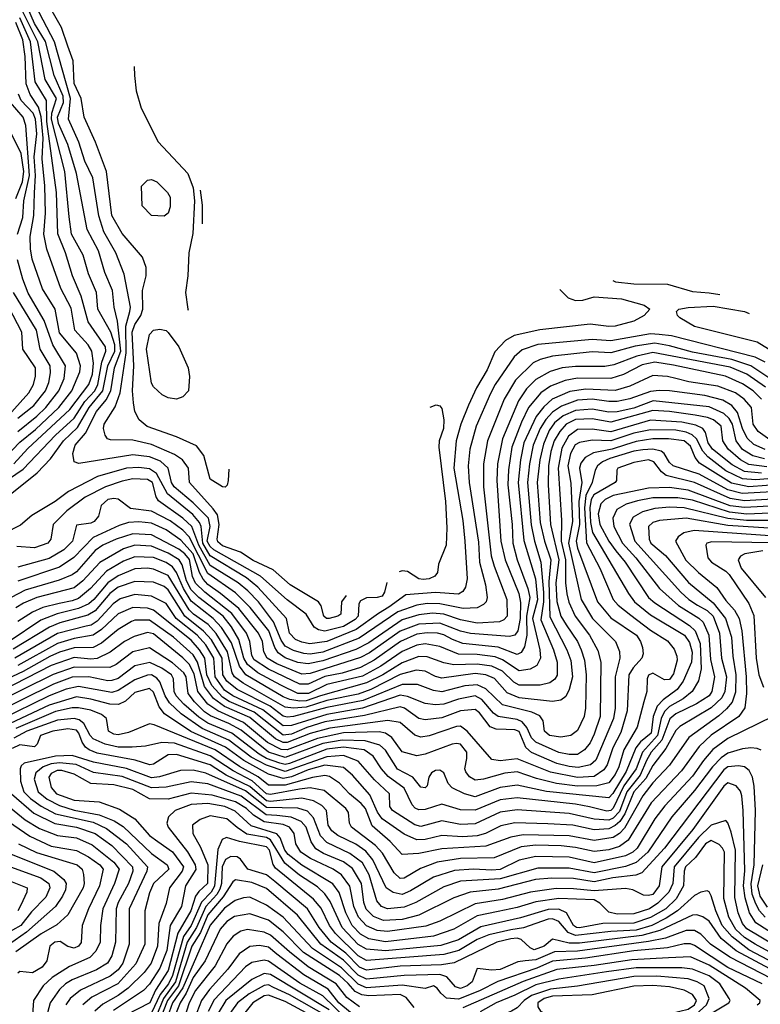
# Model space of a CAD drawing. Extents: x 501367 to 657802, y 482273 to 547541.
# Tile 616 of 656: x 613074 to 616620, y 529407 to 534122. Entities that reach past the tile are written whole.
import ezdxf

# ---------------------------------------------------------------- set-up
doc = ezdxf.new("R2010")
doc.units = 0

msp = doc.modelspace()

# ---------------------------------------------------------------- linework, layer by layer
at = {"layer": '0CON20XD'}
for points in [[(614074.8, 531969), (614072, 531915), (614066.9, 531893.1), (614057.1, 531882.9), (614045, 531884.4), (613985, 531922), (613955.2, 532035.2), (613921.1, 532081.1), (613824.8, 532124.8), (613684.5, 532174.5), (613645.3, 532205.3), (613625, 532246), (613618, 532288), (613614.5, 532345), (613620, 532465), (613612.5, 532625), (613625, 532661.6), (613654.5, 532705), (613663.5, 532735), (613661, 532825), (613679.7, 532895), (613679.7, 532935), (613662.3, 532985), (613565, 533097.7), (613515.2, 533185), (613489, 533395), (613436.9, 533535), (613382.8, 533655), (613368.4, 533745), (613335, 533816.9), (613329, 533925), (613304.8, 533995), (613273.7, 534083.7), (613191.6, 534231.6)], [(613035.4, 531854.6), (613157.6, 531952.4), (613220.7, 532019.3), (613282.8, 532105), (613350.9, 532169.1), (613405.9, 532265), (613472.2, 532345), (613496.4, 532465), (613529.6, 532535), (613528.7, 532565), (613510.4, 532625), (613447.2, 532735), (613441.3, 532815), (613402.4, 532905), (613378, 532995), (613321.3, 533095), (613311.4, 533178.6), (613289.6, 533395), (613226.2, 533645), (613228.3, 533675), (613249.6, 533745), (613195.9, 533835), (613160.3, 534015), (613085.4, 534165.4)], [(614831.4, 531427.5), (614820.1, 531379.9), (614808.6, 531361.4), (614785.3, 531354.7), (614735, 531354), (614705, 531339.7), (614698.3, 531325), (614694.4, 531265), (614680.6, 531249.4), (614625, 531216.7), (614535, 531193.4), (614505, 531200.2), (614483.2, 531213.2), (614445.1, 531275.1), (614355, 531344), (614227.1, 531457.1), (614004, 531584), (613985, 531598.7), (613971.9, 531625), (613985.3, 531695.3), (613977, 531735), (613905, 531808.7), (613813.9, 531885), (613800.6, 531905), (613785.2, 531975), (613748, 532008), (613695, 532028.9), (613615, 532037.7), (613356.7, 531996.7), (613334.6, 532005), (613328.3, 532045), (613340, 532085), (613388.1, 532141.9), (613442, 532245), (613488.2, 532301.8), (613509.8, 532345), (613527.8, 532455), (613558.7, 532535), (613541.5, 532678.5), (613526.5, 532745), (613518.9, 532825), (613480.7, 532910.7), (613450.4, 533015), (613396.5, 533116.5), (613345.5, 533385), (613303.8, 533523.8), (613258.8, 533625), (613255, 533655.5), (613283.3, 533725), (613282.2, 533755), (613239.5, 533855), (613197.7, 534017.7), (613145, 534102.8), (613107.7, 534187.7)], [(614637, 531364.2), (614614.3, 531335), (614611.4, 531275), (614596.7, 531265), (614555, 531254.8), (614543.3, 531255), (614530.3, 531265), (614517.7, 531315), (614504.4, 531335), (614369.3, 531415), (614286.9, 531486.9), (614192.4, 531532.4), (614131.5, 531571.5), (614045, 531603), (614022.3, 531622.3), (614019.2, 531635), (614029.5, 531705), (614020.4, 531750.4), (614000.3, 531780.3), (613886.7, 531905), (613881.4, 531975), (613852.9, 532015), (613815, 532040.5), (613705, 532087.9), (613615, 532108.3), (613509.3, 532109.3), (613494.4, 532115), (613482.5, 532132.5), (613474.8, 532165), (613478.3, 532185), (613531.4, 532268.6), (613554.7, 532335.3), (613584.1, 532525.9), (613581.6, 532655), (613600.8, 532725), (613604.8, 532745), (613573.3, 532903.3), (613533.4, 533005), (613476.2, 533106.2), (613453.3, 533183.4), (613423.7, 533365), (613385.8, 533445), (613356.2, 533535), (613307.6, 533645), (613317.1, 533745), (613241.1, 534015), (613150, 534190)], [(612980.4, 531895), (613090.1, 531969.9), (613245, 532132.3), (613335, 532213.6), (613386.4, 532293.6), (613433.8, 532345), (613448.1, 532375), (613467.4, 532482.6), (613486.6, 532535), (613485.2, 532555), (613400.9, 532675), (613367.5, 532797.5), (613326, 532895), (613292.4, 533005), (613255.7, 533095.7), (613249.5, 533295), (613202.9, 533635), (613201.4, 533735), (613147.9, 533825), (613125.1, 534015), (613075, 534130.3)], [(613045, 531995.9), (613112.2, 532067.8), (613313.3, 532255), (613404.9, 532375.1), (613422.6, 532425), (613427.4, 532477.4), (613419.8, 532535), (613401, 532565), (613338.5, 532635), (613320.2, 532740.2), (613270, 532835), (613203, 533023), (613188.8, 533095), (613197.1, 533195), (613194.3, 533325.7), (613181.8, 533455), (613186.6, 533555), (613176.7, 533656.8), (613163.5, 533703.5), (613123.6, 533763.6), (613104, 533815), (613099.4, 533945), (613089, 534025), (613055, 534108.9)], [(613622.1, 533897.9), (613622.8, 533855), (613631.8, 533781.8), (613655, 533698.6), (613736.9, 533536.9), (613879.4, 533385), (613905, 533317.1), (613910.7, 533255), (613902.2, 533097.8), (613883.3, 533005), (613878.9, 532895), (613867.1, 532815), (613879.4, 532735), (613881, 532730.8)], [(613004.4, 532025.6), (613075, 532099.7), (613149.7, 532160.3), (613260.5, 532265), (613323.6, 532345), (613361.4, 532435), (613364.2, 532465), (613345.6, 532525), (613265, 532623.2), (613243, 532735), (613183.7, 532833.7), (613134.1, 532975), (613125.2, 533025), (613123.8, 533083.9), (613142.2, 533185), (613145, 533293.3), (613149.6, 533375), (613142.6, 533465), (613155.6, 533575), (613150.2, 533645), (613138.4, 533675), (613080.9, 533735), (613068.3, 533765)], [(613063.8, 533095), (613088, 533175), (613092.9, 533255), (613120.3, 533375), (613103, 533615), (613090.3, 533655), (613030.4, 533725)], [(613054.7, 533265.3), (613087.4, 533345), (613094.3, 533395), (613080.9, 533480.9), (613033.8, 533575)], [(613765, 533181.2), (613705, 533183.8), (613660.5, 533230.5), (613657.5, 533325), (613685, 533353.8), (613705, 533356), (613730, 533345), (613781.2, 533295), (613795, 533272.5), (613794.2, 533225), (613784.1, 533195.9), (613765, 533181.2)], [(613938.4, 533304.8), (613946.7, 533233.3), (613948.2, 533144.8)], [(613065, 532150.3), (613156.1, 532223.9), (613198.5, 532265), (613261.6, 532345), (613285.9, 532404.1), (613292.7, 532465), (613232.8, 532565), (613191.2, 532681.2), (613115, 532812.5), (613089.2, 532879.2), (613062.7, 532972.7)], [(615914, 532872.9), (615926.7, 532866.7), (616015, 532857.6), (616175.2, 532855.2), (616295, 532820), (616375.5, 532814.5), (616426.5, 532806.6)], [(613007.7, 532212.3), (613118.1, 532335), (613140.4, 532375), (613149.5, 532415), (613149.5, 532455), (613116, 532505), (613089.4, 532545), (613084.4, 532625), (612978.8, 532825)], [(615659.3, 532829.2), (615699.5, 532789.5), (615735, 532776.5), (615770.6, 532779.4), (615825, 532795.4), (615955, 532784.7), (616063.8, 532755), (616091.2, 532735), (616064.2, 532705), (616015, 532678.7), (615925, 532654.3), (615895, 532652.4), (615805, 532664.7), (615565, 532637.3), (615440.8, 532609.2), (615399.6, 532585), (615348.5, 532531.5), (615312.7, 532445), (615260.9, 532359.1), (615223.2, 532276.8), (615185.4, 532184.6), (615163.4, 532105), (615152.6, 531975), (615195, 531724), (615205.8, 531625), (615216, 531445), (615208.6, 531405), (615195, 531383.1), (615175, 531371.4), (615065, 531379.7), (614922.6, 531367.4), (614841.5, 531308.5), (614791.1, 531278.9), (614685, 531201.3), (614545, 531144.7), (614463.7, 531133.7), (614425, 531140.9), (614395, 531154.8), (614365.2, 531185), (614351.7, 531255), (614214.8, 531405), (614159.7, 531449.7), (613985, 531554.4), (613950.2, 531615), (613942.1, 531695), (613934.1, 531715), (613902, 531752), (613781.6, 531851.6), (613729.2, 531949.2), (613695, 531971.8), (613645, 531978), (613585, 531974.9), (613445.5, 531935), (613306.8, 531863.2), (613242.9, 531815), (613132, 531748), (613077.9, 531702.1), (612998.6, 531661.4)], [(613065, 532213.8), (613141.7, 532275), (613196.7, 532345), (613213.5, 532385), (613221, 532431), (613219.3, 532465), (613171.1, 532545), (613153.6, 532635), (613044.5, 532815)], [(616925.7, 532519.8), (616875, 532503.5), (616795, 532499.6), (616745, 532505.8), (616658.9, 532545), (616605, 532578), (616305, 532653.4), (616234, 532695), (616223.8, 532705), (616218.8, 532725), (616230, 532735), (616275, 532743.3), (616395, 532749.5), (616543.8, 532725), (616567.4, 532715.3)], [(616642.5, 532482.4), (616595, 532505.9), (616195, 532607.5), (616135, 532614.6), (616095, 532617.8), (615905, 532583.7), (615815, 532590), (615555, 532566.7), (615479.4, 532540.6), (615441.8, 532508.2), (615350.9, 532375), (615328.3, 532331.7), (615259.2, 532175), (615229.8, 532065), (615220.6, 531985), (615226.6, 531905), (615270.2, 531620.2), (615275.1, 531525.1), (615304, 531415), (615312.4, 531355), (615307.5, 531335), (615295, 531322.2), (615263.7, 531306.3), (615197.4, 531302.6), (615084.7, 531324.7), (615025, 531325.8), (614975, 531319.2), (614885, 531286.1), (614699, 531161), (614525, 531093.4), (614465, 531084.6), (614435, 531086.9), (614385, 531101.3), (614345, 531122.4), (614325, 531150.2), (614289.4, 531239.4), (614217, 531335), (614166.6, 531386.6), (614119.6, 531425), (613985, 531507.7), (613931.6, 531605), (613898.7, 531695), (613855.1, 531735.1), (613738.4, 531818.4), (613726.5, 531836.5), (613709.1, 531905), (613685, 531919.6), (613615, 531922.7), (613565, 531912.7), (613485, 531884.5), (613387.1, 531835), (613299.8, 531770.2), (613233.3, 531705), (613222.7, 531635), (613208.9, 531615), (613145, 531592.7), (613060.4, 531599.6)], [(613825, 532304.2), (613785, 532311.4), (613756.2, 532325), (613715, 532364), (613705, 532381.2), (613680.6, 532545), (613694.7, 532615), (613715, 532635.8), (613745, 532639.2), (613775, 532632.9), (613785, 532624.3), (613835.2, 532555.2), (613880, 532455), (613886.8, 532413.2), (613882, 532345), (613855, 532316.2), (613825, 532304.2)], [(616708.1, 532375), (616574.7, 532464.7), (616484.3, 532494.3), (616295, 532529.4), (616185, 532560.6), (616115, 532572.9), (616021.3, 532558.7), (615905, 532526.3), (615815, 532531), (615625, 532510.5), (615565.2, 532494.8), (615532, 532478), (615447.7, 532395), (615393.3, 532305), (615313.3, 532105), (615294.2, 531995.8), (615294.8, 531885), (615331.9, 531555), (615345.2, 531505), (615407, 531345), (615407.4, 531265), (615392.2, 531247.8), (615371.8, 531238.2), (615265, 531231.7), (615185, 531248.4), (615105, 531275.8), (615049.6, 531280.4), (614985, 531272.9), (614905, 531248.4), (614745, 531138.6), (614683.8, 531106.1), (614525, 531051.2), (614455, 531037), (614405, 531043.4), (614345, 531066.4), (614311, 531091), (614295.5, 531115.5), (614266.2, 531196.2), (614177.2, 531307.2), (614106.9, 531376.9), (613975, 531469.5), (613885, 531645.5), (613855, 531677.7), (613795, 531722.4), (613705, 531768.2), (613605, 531780.6), (613545, 531825.7), (613525, 531829.4), (613495, 531824.8), (613463.4, 531795), (613450.8, 531745), (613430.8, 531719.2), (613415, 531710.3), (613345, 531701.1), (613326.1, 531625), (613285, 531584), (613215, 531542.5), (613065, 531499.6)], [(616645, 532362.5), (616555, 532423.8), (616475, 532457.9), (616105, 532528.8), (616029.3, 532510.7), (615918.7, 532468.7), (615875, 532461.4), (615735, 532462), (615670.8, 532455), (615613.2, 532436.8), (615545, 532398.7), (615500.2, 532355), (615462.4, 532297.6), (615385.3, 532114.7), (615360.9, 531995), (615357.8, 531915), (615377.6, 531625), (615397.6, 531535), (615463.1, 531375), (615471.6, 531331.6), (615469.9, 531255), (615459.5, 531195), (615445.2, 531174.8), (615419.1, 531169.1), (615232.7, 531182.7), (615185, 531193.4), (615085, 531231.5), (614985, 531226.7), (614895, 531193.4), (614749, 531091), (614705, 531067.3), (614465, 530990.8), (614425, 530988.1), (614305, 531037.8), (614259.4, 531065), (614242.8, 531095), (614236.8, 531145), (614217.6, 531185), (614122.8, 531302.8), (614034.8, 531374.8), (613975, 531417.9), (613952.2, 531442.2), (613934.1, 531474.1), (613905, 531563.7), (613845, 531629), (613775, 531679.1), (613705, 531711.4), (613645, 531717.1), (613595, 531713.5), (613550.5, 531699.5), (613425, 531642.5), (613333.2, 531546.8), (613265, 531500), (613065, 531433)], [(616625, 532305.2), (616585.1, 532345.1), (616535, 532379), (616453.3, 532415), (616205, 532468), (616115, 532481.6), (616055, 532469.2), (615965, 532423.4), (615905, 532403.3), (615745, 532404.9), (615685, 532394.2), (615615, 532366.9), (615569.2, 532335), (615510.5, 532265), (615476.1, 532193.9), (615430, 532075), (615413.9, 531966.1), (615410.9, 531895), (615432.4, 531705), (615435.7, 531615), (615456.3, 531535), (615507.5, 531397.5), (615516, 531355), (615500, 531265), (615501.4, 531175), (615491.1, 531118.9), (615475, 531091.4), (615455, 531082.7), (615365, 531116.7), (615195, 531135.1), (615145.9, 531154.1), (615105, 531175.7), (615074.2, 531184.2), (615025, 531186.2), (614975, 531179), (614897.8, 531145), (614771.3, 531055), (614705, 531020.2), (614617.1, 530992.9), (614535, 530977.1), (614455, 530940.2), (614415, 530940.4), (614265, 531012.6), (614196.7, 531056.7), (614185, 531077.3), (614175.7, 531145), (614159.6, 531185), (614089.2, 531279.2), (613960.6, 531380.6), (613915, 531424.5), (613901.2, 531455), (613887.2, 531537.2), (613865, 531564.4), (613836.1, 531586.1), (613705, 531654.6), (613615, 531660.4), (613535, 531634.9), (613472.2, 531605), (613435, 531579.6), (613345, 531478.8), (613325.6, 531464.4), (613262, 531438), (613099.7, 531390.3), (613032.4, 531355)], [(616665, 532110), (616610.1, 532150.1), (616585.9, 532185), (616578.1, 532265), (616542.4, 532305), (616501.2, 532335), (616416.5, 532366.5), (616277.5, 532387.5), (616215, 532403), (616175, 532412.6), (616105, 532417.7), (615995, 532366.8), (615925, 532346.6), (615785, 532352.4), (615707.8, 532342.2), (615623.4, 532305), (615582.7, 532267.3), (615547.4, 532222.6), (615487.5, 532095), (615471.1, 532015), (615460.2, 531905), (615488.2, 531628.2), (615544.1, 531444.1), (615553.3, 531343.3), (615528.7, 531255), (615563.8, 531105), (615567.1, 531065), (615549.8, 531030.2), (615518.7, 531011.3), (615465, 531003.7), (615385.9, 531055.9), (615350.5, 531070.5), (615265, 531082.6), (615175, 531083.5), (615085, 531121), (615015, 531132.5), (614975, 531126.5), (614905, 531095.9), (614803.3, 531026.7), (614715, 530978.5), (614545, 530938.4), (614456.6, 530895), (614405, 530896.2), (614324, 530935), (614214.4, 530995), (614165, 531034), (614147, 531065), (614123.8, 531153.8), (614088, 531215), (614047.7, 531265), (613930.9, 531355), (613895, 531391.4), (613872.5, 531435), (613852.1, 531512.1), (613837.5, 531535), (613785, 531567.7), (613705, 531600.9), (613625, 531605.7), (613571.5, 531588.5), (613457.3, 531522.7), (613375.3, 531434.7), (613335, 531402.2), (613155, 531354.6), (613091.9, 531328.1), (613055, 531305.6)], [(616643.3, 532063.3), (616588.4, 532088.4), (616557.7, 532117.7), (616535, 532164), (616511.4, 532241.4), (616484.3, 532274.3), (616440.8, 532300.8), (616355, 532323), (616185, 532345.1), (616135, 532346), (616095, 532341.9), (615995, 532307.1), (615935, 532294.3), (615895, 532293), (615815, 532304), (615745, 532300), (615668.5, 532271.5), (615625, 532241.9), (615592.5, 532207.5), (615565.7, 532164.3), (615533, 532085), (615514.4, 531995), (615505.6, 531905), (615523.1, 531703.1), (615538.8, 531625), (615569.6, 531525), (615581.2, 531378.8), (615581.6, 531335), (615568.4, 531248.4), (615629.8, 531105), (615646.6, 531045), (615647.5, 530982.5), (615636, 530964), (615612.8, 530947.2), (615565.2, 530934.8), (615465, 530934.8), (615439.5, 530949.5), (615385, 531003.1), (615335, 531025.9), (615265, 531036.7), (615153.1, 531033.1), (615105, 531042.9), (615025, 531070.3), (614985, 531073.1), (614905, 531042.4), (614812.4, 530985), (614735, 530946.3), (614513.7, 530885), (614445, 530860.2), (614415, 530858.4), (614367.4, 530867.4), (614335, 530880.2), (614156.5, 530985), (614126.3, 531026.3), (614087.6, 531137.6), (614040.8, 531210.8), (614000.4, 531255), (613895, 531337.3), (613857.6, 531397.6), (613824.7, 531474.7), (613805, 531501.4), (613775, 531522.7), (613715, 531546.7), (613625, 531550.4), (613570.6, 531529.4), (613488.9, 531481.1), (613412, 531398), (613355, 531350.7), (613325, 531338.4), (613263.5, 531326.5), (613185, 531307.1), (613135.3, 531284.7), (613065, 531239.8)], [(616639.6, 532019.6), (616583.9, 532033.9), (616534.1, 532064.1), (616504.9, 532105), (616486.6, 532185), (616471.6, 532211.6), (616445, 532235.5), (616375, 532268), (616106.5, 532296.5), (616015, 532262.1), (615934.1, 532244.1), (615895, 532242.8), (615815, 532257), (615735, 532251.1), (615675.5, 532224.5), (615635, 532192.1), (615609, 532155), (615581.3, 532088.7), (615564, 532015), (615552.1, 531905), (615566.5, 531715), (615586.3, 531625), (615617.5, 531535), (615607.8, 531432.2), (615612, 531262), (615694.2, 531105), (615712.9, 531052.9), (615720.2, 530975), (615705, 530914.3), (615689, 530881), (615665, 530862.8), (615625, 530856.5), (615465, 530874.3), (615408.4, 530898.4), (615347, 530967), (615305.5, 530985), (615255, 530990.6), (615095, 530968.6), (615065, 530976.3), (615015, 531002.7), (614972.3, 531007.7), (614895, 530986.1), (614755.1, 530914.9), (614695, 530893), (614545, 530862.2), (614445, 530830.3), (614385, 530824.5), (614345, 530829.5), (614143.7, 530945), (614102.1, 530975), (614091.6, 530995), (614068.8, 531095), (614015, 531182.7), (613975.5, 531225.5), (613905.5, 531275), (613885, 531296.2), (613785, 531460.8), (613715, 531491), (613685.7, 531495.7), (613625, 531493), (613545, 531459.6), (613495, 531425.8), (613428.6, 531345), (613404.3, 531325), (613355, 531302.7), (613253.3, 531276.7), (613175, 531246.5), (613023.5, 531145)], [(615039.5, 532266.6), (615067.7, 532277.7), (615085, 532273.3), (615095, 532260), (615105.2, 532205.2), (615103.1, 532165), (615082.5, 532105), (615080, 532075), (615113, 531815), (615118.7, 531688.7), (615116.3, 531605), (615078.6, 531515), (615074.3, 531475), (615062.1, 531457.9), (615035, 531444.7), (615005, 531441.8), (614985, 531445.3), (614930.2, 531480.2), (614905, 531483.2), (614890.2, 531478.7)], [(616651.3, 531981.3), (616565, 531992.6), (616525, 532013.8), (616466.9, 532065), (616441.2, 532105), (616432.2, 532175), (616395.4, 532205.4), (616367.2, 532217.2), (616307.7, 532227.7), (616185, 532245.8), (616105, 532250), (615905, 532194.2), (615815, 532210.1), (615735, 532206.8), (615691.2, 532185), (615659.5, 532150.5), (615633.1, 532105), (615617.4, 532055), (615605.6, 531985), (615604.9, 531895.1), (615615.1, 531705), (615655.3, 531535), (615641.7, 531425), (615645.8, 531335.8), (615665, 531266.2), (615690.2, 531225), (615744.1, 531145), (615763, 531105), (615777.6, 531055), (615785.8, 530985), (615783.3, 530825), (615776.8, 530785), (615745, 530718.8), (615712.5, 530695), (615665, 530686.1), (615610.5, 530695), (615586.4, 530715), (615580.9, 530765), (615565, 530788.4), (615526.3, 530806.3), (615385, 530840.5), (615305, 530918.6), (615265, 530937.6), (615205, 530931.6), (615095, 530903.9), (615055, 530909.5), (614978.6, 530938.6), (614905, 530939.1), (614717.8, 530862.2), (614545, 530828.8), (614385, 530785.5), (614355, 530781.8), (614335, 530786.6), (614272.3, 530835), (614115.4, 530915.4), (614065.3, 530955.3), (614047.2, 530985), (614042.9, 531065), (613992.3, 531152.3), (613954.6, 531194.6), (613863.7, 531265), (613785, 531392.6), (613765, 531408.4), (613715, 531428.2), (613625, 531431.7), (613545, 531404.3), (613505, 531374.2), (613435, 531290.7), (613399.9, 531270.1), (613266.5, 531233.5), (613216.7, 531213.3), (613042.8, 531107.2)], [(616625, 531949.8), (616545, 531958.3), (616485, 531991), (616391.4, 532065), (616370.5, 532095), (616357.7, 532145), (616344.7, 532165), (616311, 532181), (616244.4, 532195), (616095, 532203.7), (615905, 532148.7), (615815, 532161.9), (615745, 532160.1), (615701.6, 532128.4), (615669.4, 532070.6), (615651.6, 531975), (615667.9, 531725), (615666.7, 531625), (615687.8, 531535), (615687, 531425), (615692.9, 531372.9), (615703, 531333), (615734.1, 531265), (615802.8, 531175), (615841.6, 531101.6), (615855.7, 531045), (615852.7, 530785), (615825, 530700), (615805, 530659.6), (615778.2, 530625), (615745, 530603.4), (615705, 530602.8), (615655, 530613.4), (615545, 530661.8), (615525, 530683), (615502.2, 530732.2), (615479.1, 530759.1), (615455, 530770.5), (615365, 530785.2), (615341.9, 530801.9), (615286.1, 530866.1), (615255, 530884.8), (615175, 530869.1), (615105, 530845.1), (615065, 530840.6), (615015, 530847.4), (614931.3, 530881.3), (614895, 530887.3), (614715.1, 530825.1), (614545, 530795.4), (614375, 530741.8), (614335, 530740.8), (614237.9, 530817.9), (614094.7, 530884.7), (614055, 530912.1), (614010.1, 530975), (614002.7, 531065), (613965, 531128.8), (613923.3, 531175), (613822.7, 531255), (613775, 531326.6), (613705, 531360.8), (613625, 531369.7), (613555, 531348.6), (613520.9, 531325), (613445, 531241.8), (613416.7, 531223.3), (613392.5, 531217.6), (613255, 531182), (613050.2, 531065)], [(616735, 531929.8), (616597.8, 531917.8), (616535, 531923.8), (616455, 531962.3), (616368.6, 532028.6), (616345.5, 532055.5), (616315.1, 532115.1), (616294.3, 532134.3), (616265, 532146.7), (616215, 532156), (616095, 532158.7), (616015, 532142.3), (615905, 532106), (615815, 532109), (615755, 532098), (615734.3, 532085.7), (615711.6, 532045), (615697.6, 531985), (615713.1, 531903.1), (615721.1, 531718.9), (615701.1, 531615), (615762.8, 531345), (615816.5, 531255), (615927.3, 531145), (615946.2, 531096.2), (615947.6, 531065), (615925.2, 530975), (615924.5, 530825), (615916.4, 530775), (615833, 530577), (615806.2, 530553.8), (615748.1, 530541.9), (615705, 530545.4), (615645, 530560.9), (615525, 530613), (615496.5, 530636.5), (615465, 530713.2), (615445, 530722.2), (615402.8, 530722.8), (615354.8, 530724.8), (615326.5, 530736.5), (615275, 530803.7), (615255, 530818.8), (615185, 530812.6), (615095, 530779.5), (615015, 530769.2), (614985, 530775.7), (614916.4, 530825), (614895, 530831.4), (614725, 530790.2), (614535, 530759.1), (614448, 530732), (614375, 530701.3), (614335.9, 530695.9), (614196.2, 530806.2), (614077.2, 530857.2), (614045, 530877.3), (613994.4, 530934.4), (613970.5, 530985), (613960.7, 531065), (613935.3, 531105.3), (613895, 531150.7), (613715.1, 531295.1), (613685, 531304), (613615, 531307), (613545, 531276.6), (613465, 531201.6), (613425, 531174.9), (613335, 531159.4), (613255, 531135.1), (613065, 531029.1)], [(616735, 531898.5), (616565, 531884.6), (616482.7, 531902.7), (616328.6, 531998.6), (616307.8, 532025), (616285, 532079.5), (616255, 532105.1), (616180, 532115), (616105, 532115.3), (616025, 532102.3), (615974, 532086), (615910.4, 532065), (615821.5, 532048.5), (615781.8, 532025), (615760.9, 531999.1), (615754.8, 531975), (615764.9, 531905), (615750.3, 531815), (615754.5, 531705), (615737.7, 531625), (615745, 531590.9), (615840, 531335), (615905, 531257.5), (616026.8, 531175), (616046.2, 531145), (616056.4, 531115), (616058.4, 531085), (616052.8, 531065), (616011, 531019), (615990.9, 530985), (615982.6, 530812.6), (615951.5, 530708.5), (615914.6, 530635), (615886.1, 530553.9), (615870.3, 530529.7), (615825, 530498.7), (615745, 530492.6), (615615, 530519.1), (615455, 530582.5), (615375, 530572.6), (615335, 530580), (615215.9, 530715.9), (615185, 530739), (615165, 530737.8), (615035, 530692.5), (614995, 530687), (614965, 530696.2), (614895, 530756.8), (614836.8, 530766.8), (614559.3, 530729.3), (614465, 530703.2), (614355, 530660.4), (614335, 530660.1), (614298.7, 530678.7), (614175, 530781.2), (614055, 530833.3), (614001.2, 530871.2), (613958.6, 530928.6), (613925.5, 531045), (613905, 531080.5), (613809.8, 531165), (613695, 531246.9), (613625, 531246.6), (613609.1, 531240.9), (613545, 531202.5), (613465, 531137.2), (613425, 531115.5), (613335, 531113.6), (613265, 531094), (613218.1, 531071.9), (613089.8, 531000.2), (612884.8, 530905.2)], [(616735, 531864.4), (616533.2, 531853.2), (616465, 531870.1), (616327.5, 531945), (616202.1, 531985), (616185, 532000.8), (616159.1, 532045), (616145.4, 532055.4), (616105, 532065.9), (616058.1, 532061.9), (616015, 532055.1), (615899.3, 532020.7), (615864.9, 532005.1), (615840.5, 531985), (615829.1, 531965), (615815.5, 531905), (615785, 531843.2), (615777.8, 531785), (615787.5, 531617.5), (615851.2, 531495), (615915, 531346.1), (615939.2, 531319.2), (616000.5, 531270.5), (616095, 531199.3), (616175, 531148.4), (616207.4, 531107.4), (616220.8, 531075), (616221.7, 531055), (616205, 530989.4), (616185, 530962.7), (616160.7, 530960.7), (616105, 530993.5), (616085, 530983.6), (616077.5, 530965), (616076.5, 530905), (616063, 530855), (616029.8, 530735), (615966, 530625), (615942.7, 530545), (615925, 530507.6), (615895, 530468.1), (615837.1, 530452.9), (615745, 530452.1), (615644.7, 530464.7), (615548.6, 530488.6), (615455, 530520.3), (615396.5, 530513.5), (615295, 530484.8), (615255, 530481.3), (615227.1, 530497.1), (615209.7, 530519.7), (615205.3, 530535.3), (615215.2, 530585), (615214.4, 530615), (615185, 530652.6), (615165, 530656.5), (615145, 530652.4), (615015, 530605.2), (614975, 530597.2), (614905, 530616), (614854.9, 530684.9), (614825.3, 530705.3), (614795, 530712.4), (614625, 530706.6), (614499.4, 530680.6), (614355, 530626.1), (614325, 530627.3), (614260.5, 530660.5), (614145, 530756.5), (614022.6, 530812.6), (613975, 530843.8), (613927.1, 530905), (613909.2, 530989.2), (613885.2, 531035.2), (613855, 531066.5), (613715, 531180.8), (613685, 531188.2), (613621.1, 531168.9), (613575, 531144.4), (613506.7, 531093.3), (613445, 531063.3), (613415, 531060), (613335, 531067.2), (613225, 531029.1), (612865, 530846)], [(616735, 531829.6), (616545, 531818.7), (616475, 531828.7), (616305, 531905.4), (616169.5, 531939.5), (616146.5, 531956.5), (616110.8, 532005), (616085, 532014.8), (616015, 532001.6), (615938.5, 531975), (615932.9, 531965), (615931.5, 531915), (615924.5, 531905), (615822.9, 531847.1), (615809.4, 531825), (615803.8, 531785), (615806.8, 531715), (615817, 531667), (615988.3, 531375), (616018.3, 531335), (616095, 531271.9), (616257, 531175), (616280.4, 531140.4), (616293.6, 531093.6), (616291.2, 531045), (616250.4, 530955), (616222.4, 530915), (616154.1, 530865.9), (616125.6, 530834.4), (616107.1, 530785), (616097.2, 530705), (616046.5, 530663.5), (616024.3, 530635.7), (615978.5, 530521.5), (615913.7, 530416.3), (615895, 530396.5), (615595.5, 530425.5), (615455, 530455.8), (615375, 530445.5), (615255, 530400.5), (615204.3, 530414.3), (615144, 530444), (615124.7, 530465), (615105, 530515.5), (615085, 530528.8), (615065, 530527.1), (615045.6, 530515), (615032.2, 530495), (615025, 530454), (615015, 530444.2), (614995, 530447.1), (614955.5, 530495.5), (614883.3, 530533.3), (614825, 530624.7), (614797.5, 530647.4), (614728.6, 530668.6), (614617.7, 530672.3), (614525, 530656.7), (614345, 530589.6), (614265.6, 530615), (614135, 530719.6), (614075, 530752), (613987.8, 530787.8), (613958.4, 530808.4), (613910.3, 530855), (613880.2, 530895), (613871.2, 530975), (613860.3, 530995), (613805, 531043), (613695, 531114.4), (613615, 531095.5), (613535.8, 531034.2), (613505, 531019.3), (613335, 531022.2), (613233.7, 530986.3), (612945, 530843.7)], [(616695, 531793.7), (616545, 531786.5), (616475, 531794.4), (616275, 531869.7), (616185, 531882.6), (616085, 531878.1), (615915, 531843), (615876.7, 531825), (615856.3, 531803.7), (615844.2, 531755.8), (615851.3, 531705), (615894.6, 531625), (615928.8, 531578.8), (615973.4, 531525), (616085.3, 531355.3), (616115, 531329.8), (616281, 531221), (616308.5, 531195), (616331.8, 531135), (616336.9, 531013.1), (616323.3, 530956.7), (616293.5, 530905), (616250.2, 530869.8), (616185, 530833.9), (616160.7, 530809.3), (616145.1, 530775), (616127.4, 530695), (616055.9, 530615), (616025.8, 530534.2), (615967, 530453), (615915, 530346.2), (615904, 530336), (615885, 530332.6), (615802.2, 530352.2), (615735, 530366), (615455, 530396.3), (615375, 530386.3), (615255, 530337.1), (615185, 530337.8), (615095, 530366), (615015, 530340.2), (614985, 530338), (614966.7, 530346.7), (614952.8, 530362.8), (614915, 530441.7), (614838.4, 530498.4), (614805.9, 530535), (614766, 530596), (614722.5, 530625), (614625, 530639.1), (614545, 530629.7), (614365, 530560), (614345, 530555.6), (614318.8, 530561.2), (614255, 530584.9), (614220.4, 530605), (614090.2, 530705), (613975, 530753.1), (613931.8, 530781.8), (613859.2, 530845), (613823, 530885), (613812.9, 530905), (613809.7, 530965), (613800.9, 530985), (613755, 531017.1), (613696.6, 531043.4), (613625, 531028), (613545, 530967.3), (613515, 530957.4), (613495, 530956.6), (613405, 530975.3), (613325, 530974.2), (613235, 530939.9), (612937.4, 530792.6)], [(616665, 531758.6), (616555, 531754.9), (616473.1, 531763.1), (616295, 531820.7), (616225, 531832.6), (616105, 531831.8), (616031.3, 531818.7), (615977.3, 531802.7), (615933.7, 531776.3), (615914.5, 531735.5), (615918.8, 531695), (615960.8, 531615), (616024.2, 531545), (616137.6, 531397.6), (616227.5, 531317.5), (616326.3, 531256.3), (616346.4, 531236.4), (616372.8, 531175), (616382.1, 531057.9), (616401.3, 530975), (616388.7, 530905), (616375, 530884.8), (616314.1, 530845.9), (616215, 530797.6), (616186.1, 530773.9), (616147.8, 530672.2), (616097.1, 530615), (616075.3, 530575), (616044.4, 530505), (615981.4, 530425), (615945, 530329.9), (615915, 530299.2), (615895, 530289.6), (615825, 530294.4), (615705, 530320.4), (615455, 530338.8), (615375, 530327.4), (615255, 530270.8), (615185, 530268.3), (615095, 530286), (614995, 530258.4), (614965, 530266.3), (614858.2, 530335), (614846.6, 530355), (614844, 530415), (614772.8, 530482.8), (614695, 530572.2), (614625, 530597.9), (614545, 530592.9), (614345, 530522.2), (614255, 530551.7), (614181.4, 530591.4), (614075, 530671.7), (613947.4, 530727.4), (613847.4, 530797.4), (613790.3, 530850.3), (613769.7, 530885), (613745, 530951.4), (613729.6, 530969.6), (613705, 530984.2), (613685, 530983.3), (613625, 530960.9), (613545, 530909.9), (613515, 530900.3), (613355, 530929.1), (613296, 530916), (613215, 530883.8), (612979, 530769)], [(616665, 531723.7), (616553.4, 531723.4), (616465, 531732.8), (616255, 531784.2), (616185, 531787.1), (616115, 531780.8), (616055.4, 531764.6), (616011, 531739), (615993.1, 531706.9), (616019.7, 531625), (616240.1, 531380.1), (616277.5, 531345), (616319.1, 531319.1)], [(616735, 531681.8), (616465, 531699.5), (616265, 531735.6), (616136.9, 531723.1), (616105, 531713.7), (616085.3, 531695), (616087.7, 531635), (616096.2, 531615), (616165.6, 531555.6), (616276.2, 531426.2), (616395, 531329.2), (616454, 531255), (616481.9, 531165), (616487.8, 531075), (616503.3, 530985), (616501.2, 530901.2), (616485.5, 530854.5), (616458.5, 530821.5), (616421.4, 530788.6), (616277.5, 530685), (616185, 530552.6), (616105, 530467.2), (616056.8, 530405), (615969, 530251), (615945, 530224.5), (615915, 530205.7), (615825, 530191.1), (615704.4, 530214.4), (615485, 530219.1), (615425, 530207.8), (615305, 530164), (615095, 530151.3), (614985, 530129.3), (614905, 530124.6), (614847.3, 530187.3), (614762.1, 530262.1), (614729.1, 530345), (614709.5, 530369.5), (614653.3, 530415), (614605, 530466.8), (614557.5, 530497.5), (614535, 530502.7), (614475, 530493.5), (614345, 530456.1), (614265, 530456.4), (614215.8, 530495.8), (614126.6, 530546.6), (614009.6, 530625), (613717.5, 530745), (613695, 530749.5), (613595, 530708.1), (613545, 530697.8), (613525, 530700.3), (613498.5, 530715), (613488.8, 530775), (613465, 530794.7), (613415, 530815.5), (613355, 530827.2), (613325, 530826.8), (613245, 530809.9), (613055, 530727.7)], [(616735, 531645.5), (616303.9, 531676.1), (616253.6, 531665), (616227.3, 531645), (616214.7, 531625), (616263.4, 531533.4), (616324.1, 531474.1), (616412.6, 531402.6), (616455, 531340.3), (616496, 531295), (616519.5, 531255), (616530.9, 531195), (616551.6, 530975), (616554.2, 530895), (616546.5, 530826.5), (616517.8, 530785), (616384.7, 530695.3), (616327.6, 530642.4), (616242.8, 530525), (616098.2, 530371.8), (615987, 530193), (615945, 530162.5), (615895, 530147.1), (615825, 530138.6), (615735, 530158.9), (615666.8, 530166.8), (615545, 530169.1), (615475, 530162), (615345, 530108.4), (615184.9, 530105.1), (615072.5, 530087.5), (614992.3, 530057.7), (614915, 530011.7), (614895, 530009.3), (614867.3, 530037.3), (614810.2, 530130.2), (614778.2, 530168.2), (614662, 530255), (614653.3, 530275), (614648.7, 530325), (614636, 530345), (614531, 530431), (614465, 530443.9), (614412.8, 530437.2), (614275, 530411.3), (614255.2, 530415), (614187, 530477), (614096.2, 530525), (613985, 530597.4), (613815, 530657.5), (613755, 530661.2), (613676, 530644), (613611.8, 530638.2), (613545, 530638.9), (613482.2, 530652.2), (613425, 530679.1), (613410.8, 530695), (613381.6, 530751.6), (613359, 530769), (613335, 530776.4), (613255, 530768.5), (613107.6, 530715), (613045, 530682.1)], [(616675, 531617.2), (616388.2, 531621.8), (616364.4, 531615), (616358.9, 531605), (616368.9, 531545), (616387.1, 531525), (616455, 531481.8), (616471.3, 531465), (616565.8, 531325.8), (616588.7, 531268.7), (616600.2, 531065), (616613.1, 530985), (616635.2, 530925.2)], [(616631.7, 531578.3), (616545.4, 531564.7), (616525, 531553.8), (616513.4, 531535), (616529, 531495), (616645, 531355.3)], [(616319.1, 531319.1), (616365, 531292.8), (616395, 531265.5), (616424.3, 531185), (616434.6, 531065), (616457.9, 530975), (616450.4, 530905), (616435.2, 530875), (616385, 530826.6), (616235, 530736.8), (616215, 530718.9), (616167.6, 530632.3), (616105, 530550.8), (616071.6, 530488.4), (616015, 530424.5), (615971.4, 530318.6), (615947.3, 530282.7), (615925, 530262.7), (615895, 530247.3), (615825, 530242.2), (615722, 530265), (615602.2, 530272.2), (615445, 530276.1), (615378.3, 530261.7), (615304.2, 530225.8), (615265, 530213.5), (615195, 530209.2), (615095, 530215.2), (615015, 530196.6), (614975, 530194.8), (614915, 530222.7), (614809.5, 530295), (614787, 530327), (614750.9, 530410.9), (614668, 530505), (614625, 530541), (614535, 530551.8), (614455, 530529.2), (614375, 530495.7), (614335, 530488.6), (614265, 530508.6), (614146.6, 530575), (614059, 530639), (613893.2, 530713.2), (613767.9, 530797.9), (613741.2, 530831.2), (613715, 530902.1), (613695, 530919.2), (613625, 530900.2), (613581.1, 530858.9), (613546.6, 530843.4), (613505, 530844.9), (613415, 530868.7), (613345, 530879.6), (613215, 530840.4), (613001.3, 530738.7)], [(616683.3, 530786.7), (616465, 530680), (616393.1, 530626.9), (616347.3, 530575), (616295, 530499), (616162.5, 530357.5), (616114.5, 530295), (616030.8, 530155), (616010, 530135), (615975, 530118.8), (615825, 530084.9), (615705, 530111.8), (615545, 530114.3), (615465, 530097.2), (615375, 530053.5), (615335, 530049.6), (615245.9, 530054.1), (615155, 530047.2), (615055, 530016.6), (614945, 529950.5), (614905, 529933.2), (614862.8, 529942.8), (614829.2, 529965), (614765, 530099.1), (614730.4, 530140.4), (614683.4, 530173.4), (614596.9, 530215), (614567.7, 530237.7), (614550.4, 530265), (614543.4, 530335), (614519.9, 530359.9), (614481.2, 530381.2), (614425, 530393.8), (614275, 530378.4), (614255, 530381.8), (614175, 530450.6), (614062.6, 530505), (613985, 530553.8), (613825, 530602.8), (613785, 530601.7), (613715, 530557.6), (613696.4, 530553.6), (613626.1, 530576.1), (613445, 530610.1), (613405.9, 530625), (613388.3, 530638.3), (613372.4, 530662.4), (613357.7, 530705), (613345, 530720), (613305, 530726.2), (613232.2, 530715), (613173.1, 530695), (613157.7, 530652.3), (613145, 530640), (613075, 530649.4), (613037.2, 530632.8)], [(616623.6, 530623.6), (616605, 530631.8), (616575, 530635.8), (616535, 530630.9), (616465, 530610.2), (616432.5, 530587.5), (616391.2, 530545), (616305, 530430.8), (616196, 530305), (616081, 530135), (616025, 530086.9), (615975, 530067.2), (615825, 530036.4), (615705, 530059.2), (615555, 530058.6), (615375, 530008.4), (615185, 529996.2), (615105, 529970.5), (614970.7, 529895), (614915, 529871.8), (614834.6, 529864.6), (614805.6, 529875.6), (614783.5, 529903.5), (614747.1, 530027.1), (614714.4, 530084.4), (614655, 530130), (614545, 530181.6), (614514.4, 530214.4), (614479.8, 530299.8), (614451.3, 530331.3), (614405, 530346.1), (614255, 530349.1), (614155, 530429), (613965, 530514.6), (613905, 530527.6), (613843.5, 530526.5), (613743, 530497), (613705, 530492.2), (613585, 530536.5), (613426.8, 530566.8), (613325, 530598.8), (613245, 530595.6), (613095, 530562.4), (613080.5, 530549.5), (613075.2, 530534.8), (613077.5, 530475), (613093.6, 530425), (613125, 530392.9), (613175.9, 530355.9), (613245, 530319.3), (613425, 530278.9), (613488.9, 530248.9), (613584.9, 530174.9), (613685.6, 530065), (613683.1, 530045), (613598, 529865), (613598.5, 529695), (613567.9, 529605), (613545, 529572.7), (613507.7, 529542.3), (613364.7, 529475.3), (613314.7, 529435.3), (613294, 529405)], [(616643, 529825), (616615.9, 529855), (616597.9, 529887.9), (616581.3, 529935), (616575.7, 529984.3), (616590.6, 530075), (616596.9, 530335), (616591.1, 530451.1), (616583.2, 530495), (616566.1, 530526.1), (616545, 530543.8), (616515, 530548.9), (616465, 530544.8), (616445, 530530.4), (616161.5, 530155), (616052.8, 530037.2), (616023.6, 530026.4), (615913.6, 530013.6), (615825, 529993.2), (615725, 530009.1), (615621.7, 530011.7), (615544.2, 530004.2), (615365, 529958.7), (615230.6, 529945), (615152.5, 529917.5), (614985.6, 529834.4), (614905, 529813.8), (614815, 529808), (614768.2, 529828.2), (614733.5, 529863.5), (614722, 529895), (614710.3, 529985), (614667.8, 530057.8), (614625, 530088.8), (614529.2, 530129.2), (614492.3, 530152.3), (614469.1, 530185), (614445.7, 530255), (614422, 530282), (614373.4, 530303.4), (614305, 530310.6), (614254.3, 530314.3), (614133.7, 530403.7), (613975, 530462.4), (613895, 530472.9), (613775, 530447.3), (613705, 530444.4), (613565, 530497.3), (613427.7, 530517.7), (613344.8, 530554.8), (613265, 530564.3), (613225, 530558.9), (613186.1, 530545), (613150.9, 530515), (613142.5, 530485), (613161.5, 530425), (613205, 530389.7), (613265, 530358.6), (613335, 530336.6), (613455, 530314.1), (613525.9, 530285.9), (613568.6, 530258.6), (613705, 530129.2), (613779.7, 530075), (613787.4, 530055), (613715, 529985.3), (613695, 529940.5), (613672.4, 529855), (613672.2, 529695), (613629.6, 529600.4), (613544, 529505), (613419.3, 529440.7), (613375.4, 529404.6)], [(616815, 529658.9), (616597.8, 529797.8), (616568.3, 529845), (616547.2, 529917.2), (616539.8, 529975), (616546.5, 530046.5), (616538.4, 530335), (616531.3, 530405), (616525, 530427.3), (616505, 530453.3), (616465, 530467.7), (616445, 530451.3), (616297.3, 530245), (616148.6, 530065), (616136.1, 529975), (616105, 529933.8), (616085, 529927.6), (616060.5, 529930.5), (616010, 529955), (615975, 529962.3), (615825, 529950.2), (615725, 529960.9), (615641.8, 529961.8), (615519.5, 529945), (615385, 529908.9), (615255, 529888.3), (615085, 529804.8), (615019, 529781), (614835, 529755.8), (614785, 529761.4), (614735, 529782.3), (614695.7, 529825), (614673.6, 529875), (614655, 529973.1), (614615, 530027.8), (614575, 530054.8), (614465.7, 530105.7), (614420.6, 530135), (614395.2, 530175), (614388, 530225), (614365.3, 530255), (614335, 530268.1), (614245, 530281.8), (614193.7, 530313.7), (614160.5, 530345), (614106.3, 530376.3), (613995, 530409.3), (613895, 530418.4), (613785, 530390), (613695, 530390.8), (613615, 530435.6), (613525, 530458.1), (613415, 530464.5), (613335, 530508.9), (613275, 530526.2), (613253.4, 530526.6), (613225, 530512.6), (613212.5, 530495), (613224.8, 530445), (613250, 530415), (613335, 530384.6), (613455, 530377.2), (613552.4, 530342.4), (613625, 530295.8), (613695, 530215.6), (613735, 530187.6), (613805, 530137.4), (613857.6, 530065), (613851.7, 530045), (613790.4, 529965), (613775, 529889.2), (613740.3, 529795), (613732.9, 529685), (613703.3, 529605), (613670.5, 529559.5), (613592.5, 529485), (613545, 529449.9), (613471.6, 529408.4), (613433.1, 529375)], [(613033.7, 530415), (613142, 530322), (613242.5, 530272.5), (613345.4, 530255.4), (613435, 530225.1), (613515, 530167.2), (613614.1, 530065), (613615.2, 530045), (613594.2, 529985.8), (613545.8, 529895), (613536.1, 529865), (613533.2, 529705), (613515, 529638.9), (613494.2, 529605), (613441.6, 529571.6), (613324.9, 529525.1), (613292.8, 529505), (613265, 529477.5), (613219, 529415), (613187.9, 529295)], [(613012.1, 530362), (613100.7, 530290.7), (613168.5, 530248.5), (613255, 530215.7), (613345, 530204.8), (613421.3, 530171.3), (613525, 530088.4), (613549.7, 530055), (613528.2, 529985), (613472.5, 529865), (613460.8, 529785), (613459.2, 529705), (613438.6, 529661.4), (613409.3, 529630.7), (613312.3, 529587.7), (613228.8, 529535), (613186.1, 529495), (613139.8, 529425), (613132.7, 529335)], [(614055.8, 530354.2), (613975, 530368.3), (613895, 530363.8), (613817.5, 530335), (613785.5, 530305), (613778.8, 530275), (613784.6, 530255), (613877.2, 530137.2), (613913.9, 530075), (613917.1, 530052.9), (613867, 529975), (613848.1, 529875), (613794.9, 529785), (613778.9, 529665), (613745, 529580.2), (613695, 529504.3), (613666.7, 529473.4), (613522.9, 529377.1)], [(616815, 529613.4), (616555, 529769.2), (616534.1, 529795), (616514.6, 529845), (616498.5, 529918.5), (616500.6, 530145), (616481.1, 530231.1), (616465, 530275.7), (616455, 530286.9), (616385, 530264.3), (616324.3, 530205.7), (616206.8, 530065), (616200.5, 529985), (616182, 529945), (616129.1, 529890.9), (616089.7, 529865), (616015, 529840.8), (615935, 529838.8), (615895, 529848.9), (615851.5, 529891.5), (615825, 529906.9), (615655, 529913.7), (615545, 529898), (615455, 529870.4), (615365, 529851.6), (615265, 529830.3), (615152.7, 529767.3), (615055.8, 529734.2), (614825, 529706.5), (614745, 529721.5), (614705, 529743.7), (614666, 529785), (614635.4, 529845), (614602.9, 529943), (614573.8, 529983.8), (614425, 530074), (614359.7, 530125), (614343.5, 530145), (614321.2, 530205), (614304.2, 530224.2), (614181.9, 530261.9), (614105, 530331.9), (614055.8, 530354.2)], [(612995, 530300.4), (613122.1, 530212.1), (613225, 530164.6), (613309.8, 530150.2), (613345, 530143.2), (613403.8, 530113.8), (613457.8, 530075), (613472.8, 530055), (613456.6, 529975), (613402.8, 529865), (613372.9, 529785), (613367.5, 529702.5), (613355, 529685.8), (613335, 529676.2), (613305, 529684.1), (613267.5, 529707.5), (613242.2, 529705), (613217.7, 529685), (613204.4, 529615.6), (613181.1, 529585), (613135, 529558.4), (613075, 529564.2), (613065, 529556)], [(616595, 529695.1), (616545, 529727.5), (616502.8, 529765), (616468.8, 529825), (616445.7, 529914.3), (616448.3, 530135), (616439.4, 530155), (616422.4, 530172.4), (616385, 530191.2), (616357.8, 530175), (616310, 530110), (616262.6, 530065), (616255.5, 530045), (616252.4, 529975), (616217.2, 529912.8), (616167.3, 529865), (616095, 529823.1), (616015, 529795.6), (615865.7, 529794.3), (615755, 529773.4), (615739.6, 529775), (615725.2, 529785), (615691.6, 529845), (615655, 529862.2), (615605, 529861.3), (615471.4, 529821.4), (615281.1, 529778.9), (615175, 529716.7), (615090.9, 529689.1), (614825, 529663.3), (614735, 529670.8), (614695, 529694.3), (614617.1, 529775), (614559.7, 529899.7), (614535.5, 529935.5), (614499.3, 529969.3), (614412.8, 530025), (614342.7, 530082.7), (614275, 530194.4), (614255, 530205.3), (614161.6, 530221.6), (614115, 530253.8), (614065, 530295.5), (613985, 530309.6), (613937.1, 530292.9), (613901.1, 530265), (613902.1, 530225), (613939, 530159), (613974.6, 530075), (613972.8, 529985), (613931.8, 529948.2), (613915.6, 529924.4), (613892.7, 529855), (613831.4, 529748.6), (613785, 529568.7), (613724.6, 529475.4), (613696.7, 529415), (613581.4, 529355)], [(616780.2, 529555), (616565, 529668.7), (616485, 529730.9), (616438, 529785), (616407.4, 529855), (616385, 529926.7), (616375, 529945.6), (616365, 529950.5), (616335, 529943.8), (616305, 529928.4), (616224.1, 529855), (616169.5, 529820.5), (616101.2, 529785), (616025, 529762.2), (615905, 529756.3), (615735, 529736.6), (615700.6, 529750.6), (615655, 529804.5), (615625, 529816.8), (615605, 529814.9), (615486.4, 529773.6), (615425, 529763.6), (615320, 529740), (615265, 529717.8), (615175.8, 529664.2), (615105, 529645.6), (614735, 529616.4), (614695, 529640.1), (614586, 529746), (614556.8, 529785), (614516.9, 529866.9), (614481.3, 529911.3), (614298.8, 530058.8), (614287.3, 530077.3), (614269.4, 530145), (614255, 530161.7), (614126.6, 530186.6), (614063.9, 530206.1), (614043.1, 530196.9), (614021.7, 530148.3), (614006.7, 529973.3), (613989.9, 529945), (613943.7, 529896.3), (613895.1, 529785), (613858.8, 529731.2), (613805.6, 529545), (613785.7, 529505), (613745.8, 529454.2), (613705, 529366.7)], [(613068.4, 530175), (613153.9, 530133.9), (613348.7, 530075), (613373.1, 530055), (613379.2, 530029.2), (613383.1, 529985), (613378, 529965), (613303.8, 529836.2), (613251.6, 529788.4), (613176, 529744), (613055, 529659)], [(613008.5, 530135), (613236.9, 530045), (613284.6, 530004.6), (613295.7, 529985), (613292.3, 529955), (613279.2, 529925), (613244.9, 529875.1), (613106.8, 529753.2), (613024.2, 529695.7)], [(616781.4, 529515), (616504.1, 529664.1), (616432.1, 529722.1), (616375, 529805.7), (616345, 529826.2), (616315.5, 529835.5), (616295, 529834.8), (616139.3, 529760.7), (616053.2, 529736.8), (615755, 529699.9), (615705, 529700.5), (615625, 529718.5), (615585.7, 529685), (615537.8, 529667.8), (615518.1, 529678.1), (615475, 529718.2), (615455, 529723.8), (615425, 529721.3), (615358.9, 529705), (615154, 529606), (615093, 529597), (614895, 529589.4), (614735, 529570.1), (614701.3, 529585), (614635, 529651.7), (614564.9, 529705), (614506.9, 529775), (614451.1, 529865), (614295.8, 529995.8), (614255, 530026.7), (614165.9, 530055), (614131.8, 530101.8), (614115, 530113.8), (614085, 530114.8), (614059.4, 530100.6), (614042.6, 530065), (614040.1, 529985), (614032, 529958), (614017.3, 529932.7), (613964.7, 529875.3), (613920.8, 529775), (613876, 529705), (613819.9, 529515), (613761.9, 529435), (613725.1, 529345)], [(612884.4, 530054.4), (613109.2, 529965), (613108.5, 529945), (613078.8, 529881.2), (613065, 529854.7)], [(612975, 530083.9), (613175, 530013.5), (613212.9, 529985), (613217.4, 529965), (613199, 529921), (613130.3, 529849.7), (613078.6, 529785), (613000.1, 529739.9)], [(616655, 529872.2), (616619.9, 529925), (616607.6, 529975), (616631.7, 530075)], [(616725, 529504.1), (616473.4, 529633.4), (616381, 529695), (616335, 529743), (616305, 529760), (616265, 529760.8), (616165.3, 529724.7), (616085, 529708.3), (615745, 529661), (615635, 529658.4), (615545, 529620.8), (615494.8, 529615.2), (615459, 529611), (615375, 529573.2), (615335, 529571), (615265, 529578.5), (615240.3, 529515), (615216.4, 529495), (615185, 529482.3), (615160.8, 529490.8), (615118.6, 529538.6), (615085, 529550.5), (614915, 529545.3), (614735, 529527.9), (614695, 529546.4), (614625, 529618.3), (614515.8, 529695), (614403.9, 529833.9), (614255, 529961.3), (614185, 529991.1), (614107, 530003), (614095, 529994.5), (614047.9, 529922.1), (613975, 529835.9), (613939, 529751), (613898.1, 529685), (613834.7, 529495), (613781.7, 529425), (613739.8, 529320.2)], [(616628.3, 529505), (616465, 529583.8), (616305, 529689.2), (616285, 529696.1), (616255, 529697.6), (616175, 529678.2), (616015, 529662.7), (615782.3, 529627.7), (615625, 529613.8), (615549.7, 529580.3), (615363.5, 529516.5), (615275, 529471.6), (615175, 529432.4), (615117.3, 529437.3), (615090, 529460), (615072.5, 529485), (615055, 529495.3), (615015, 529482.5), (614905, 529499.1), (614735, 529486.9), (614695, 529503.4), (614615, 529582.4), (614475, 529675.1), (614335, 529823.8), (614255, 529881.6), (614175, 529920.4), (614145, 529917.8), (614105, 529904.4), (614055, 529867.2), (613985, 529785.6), (613854.2, 529485.8), (613805.7, 529415), (613773.7, 529325)], [(614962, 529392), (614925, 529440), (614895, 529454.7), (614745, 529447.4), (614712.5, 529452.5), (614679.4, 529469.4), (614646.2, 529506.2), (614605, 529544.6), (614433.2, 529655), (614335, 529754.8), (614265, 529809.5), (614175, 529840.4), (614102.9, 529827.1), (614065, 529804.1), (614033.5, 529766.5), (613961.1, 529615), (613905, 529536.1), (613870.1, 529459.9), (613842.4, 529415), (613797.7, 529302.3)], [(614701.6, 529395), (614639.4, 529439.4), (614589.8, 529505), (614455, 529586.4), (614365, 529658.5), (614275, 529737.7), (614245, 529752.8), (614165, 529765.6), (614131.9, 529758.1), (614095.7, 529734.3), (614065, 529697.2), (614009, 529591), (613915, 529473.3), (613885.8, 529415), (613860, 529335)], [(614658.1, 529368.1), (614601.4, 529415), (614550.2, 529480.2), (614435, 529548.3), (614305, 529647), (614265, 529680.5), (614221.5, 529688.5), (614175, 529684.8), (614125, 529649.7), (614070, 529575), (613982.1, 529477.9), (613944.4, 529425.6), (613899.6, 529310.4)], [(616909, 529525), (616595, 529695.1)], [(616604.8, 529405.2), (616618.5, 529415), (616619.6, 529425), (616549.4, 529485), (616375, 529594.4), (616285, 529634.5), (616179.9, 529629.9), (616005, 529620.6), (615825, 529592.7), (615645, 529573.4), (615485, 529517.1), (615195, 529390.1)], [(614641.5, 529335), (614525, 529447.2), (614415, 529509.2), (614265, 529614.5), (614245, 529618.8), (614185, 529608), (614155, 529586.1), (614005, 529428.3), (613976.6, 529373.4)], [(616305, 529315.4), (616469.7, 529415), (616476, 529425), (616471.6, 529435), (616426.3, 529505), (616375, 529543.8), (616295, 529575.7), (616245, 529582.7), (616025, 529581.7), (615882.8, 529562.8), (615655, 529527), (615545, 529500.5), (615445, 529450.4), (615355.9, 529415), (615278.2, 529371.8)], [(614555, 529381.6), (614275, 529549.9), (614245, 529555.4), (614185, 529526.8), (614060.2, 529425), (614023.8, 529365)], [(615785, 529294.7), (616185, 529320.2), (616255, 529330.6), (616295, 529344.5), (616362.5, 529405), (616374.8, 529435), (616351.6, 529495), (616318, 529515), (616275, 529529.1), (616125, 529542.6), (616015, 529540.9), (615745, 529494.7), (615615, 529479.6), (615525, 529449.5), (615488.6, 529425), (615455, 529390.7), (615427.9, 529375), (615380, 529355), (615351.8, 529335), (615347.5, 529305), (615370, 529295), (615545, 529303.2), (615785, 529294.7)], [(614554.7, 529345), (614365, 529453), (614288.3, 529488.3), (614265, 529500.3), (614245, 529497.8), (614172.4, 529457.6), (614116.9, 529415), (614066.9, 529345)], [(615735, 529334.9), (615825, 529358.2), (615935, 529351.5), (616195, 529365.4), (616275, 529383.8), (616305.1, 529404.9), (616314.5, 529425), (616295, 529453.5), (616255, 529475.2), (616185, 529490.5), (616105, 529497.1), (616014, 529494), (615815, 529453.3), (615625, 529446.9), (615584.7, 529435), (615554.3, 529415), (615555, 529395.8), (615566.9, 529375), (615625, 529347.2), (615735, 529334.9)], [(614465.6, 529355.6), (614345, 529420.5), (614265, 529451), (614245, 529447.4), (614189.8, 529415), (614127, 529335)]]:
    msp.add_lwpolyline(points, dxfattribs=at)

doc.saveas('drawing.dxf')
